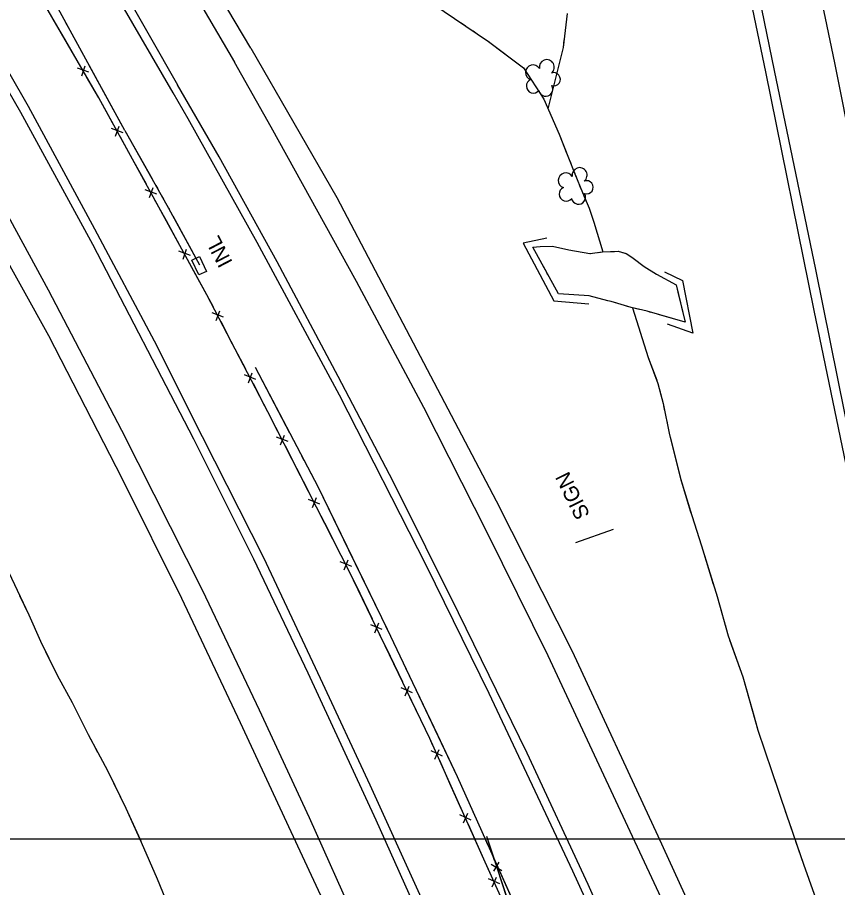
# Model space of a CAD drawing. Extents: x 353423 to 364002, y 127000 to 201942.
# Drawn here: x 361655.3 to 361979.6, y 128980.8 to 129325 of the extents above; entities that cross this region are included whole.
import ezdxf

# ---------------------------------------------------------------- set-up
doc = ezdxf.new("R2010")
doc.units = 0
for name, color, linetype in [('E_DTM_SlopeBottom', 7, 'Continuous'), ('E_DTM_SlopeTop', 7, 'Continuous'), ('E_FEN_Generic', 7, 'Continuous'), ('E_LAND_BrushLine', 7, 'Continuous'), ('E_LAND_TreeLine', 7, 'Continuous'), ('E_STRUCT_WingWall', 7, 'Continuous')]:
    doc.layers.add(name, color=color, linetype=linetype)

msp = doc.modelspace()

# ---------------------------------------------------------------- linework, layer by layer
at = {"layer": 'E_DTM_SlopeBottom'}
for p, q in [((361683.52, 129303.34), (361678.98, 129304.89)), ((361680.71, 129301.9), (361682.01, 129305.8)), ((361697.03, 129279.38), (361692.42, 129281.07)), ((361694.12, 129277.98), (361695.55, 129281.93)), ((361710.37, 129255.1), (361705.77, 129256.79)), ((361707.47, 129253.7), (361708.89, 129257.66)), ((361723.67, 129230.79), (361719.07, 129232.49)), ((361720.76, 129229.4), (361722.19, 129233.35)), ((361736.79, 129206.36), (361732.22, 129208.15)), ((361733.85, 129205.02), (361735.36, 129208.94)), ((361746.66, 129180.46), (361748.17, 129184.38)), ((361749.6, 129181.8), (361745.03, 129183.58)), ((361759.35, 129155.85), (361760.9, 129159.76)), ((361762.3, 129157.16), (361757.75, 129158.99)), ((361774.89, 129132.48), (361770.34, 129134.31)), ((361771.94, 129131.17), (361773.49, 129135.08)), ((361787.48, 129107.81), (361782.93, 129109.63)), ((361784.53, 129106.49), (361786.08, 129110.4)), ((361799.54, 129082.82), (361795.03, 129084.75)), ((361796.56, 129081.58), (361798.2, 129085.45)), ((361811.56, 129057.86), (361807.05, 129059.79)), ((361808.58, 129056.62), (361810.22, 129060.49)), ((361823.39, 129032.76), (361818.94, 129034.82)), ((361820.38, 129031.6), (361822.12, 129035.43)), ((361834.73, 129007.49), (361830.28, 129009.54)), ((361831.72, 129006.32), (361833.46, 129010.15)), ((361842.58, 128990), (361846.84, 128987.48)), ((361845.72, 128990.86), (361843.58, 128987.19)), ((361846.07, 128982.22), (361841.62, 128984.27)), ((361843.07, 128981.05), (361844.8, 128984.88))]:
    msp.add_line(p, q, dxfattribs=at)
for points in [[(361687.49, 129293.14), (361636.83, 129380.31), (361585.94, 129462.48), (361534.53, 129540.67), (361480.74, 129619.24), (361422.34, 129702.6)], [(361673.87, 129316.58), (361669, 129324.96)], [(361679.4, 129307.05), (361673.87, 129316.58)], [(361687.49, 129293.14), (361682.62, 129301.51)], [(362204.61, 127807.4), (362183.91, 127889.57), (362162.21, 127972.03), (362135.31, 128074.29), (362117.23, 128143.84), (362097.81, 128218.81), (362075.51, 128303.93), (362049.99, 128397.31), (362026.3, 128484.96), (362004.52, 128560.48), (361998.85, 128577.99), (361979.91, 128637.99), (361961.78, 128691.09), (361940.13, 128750.32), (361909.61, 128829.25), (361882.73, 128895.26), (361865.25, 128935.3), (361840.31, 128990.83), (361818.4, 129039.68), (361786.48, 129105.96), (361754.35, 129168.94), (361730.24, 129215.18), (361708.22, 129255.44), (361687.49, 129293.14)], [(361692.91, 129283.27), (361687.49, 129293.14)], [(361700.84, 129268.86), (361696.07, 129277.54)], [(361706.26, 129259), (361700.84, 129268.86)], [(361714.16, 129244.57), (361709.41, 129253.26)], [(361719.56, 129234.7), (361714.16, 129244.57)], [(361864.67, 129237.64), (361855.3, 129235.68), (361867.42, 129212.87), (361881.2, 129211.66)], [(361727.45, 129220.27), (361722.7, 129228.95)], [(361911.16, 129224.3), (361918.25, 129220.85), (361922.33, 129200.13), (361912.39, 129203.68)], [(361732.76, 129210.34), (361730.24, 129215.18), (361727.45, 129220.27)], [(361740.36, 129195.76), (361735.79, 129204.54)], [(361745.57, 129185.78), (361740.36, 129195.76)], [(361753.17, 129171.2), (361748.6, 129179.97)], [(361758.31, 129161.18), (361754.35, 129168.94), (361753.17, 129171.2)], [(361765.78, 129146.53), (361761.29, 129155.35)], [(361770.9, 129136.5), (361765.78, 129146.53)], [(361778.37, 129121.85), (361773.87, 129130.67)], [(361783.49, 129111.82), (361778.37, 129121.85)], [(361790.76, 129097.07), (361786.48, 129105.96), (361786.46, 129105.99)], [(361795.64, 129086.93), (361790.76, 129097.07)], [(361802.78, 129072.11), (361798.48, 129081.03)], [(361807.66, 129061.97), (361802.78, 129072.11)], [(361814.79, 129047.15), (361810.5, 129056.07)], [(361819.61, 129036.98), (361818.4, 129039.68), (361814.79, 129047.15)], [(361826.34, 129021.97), (361822.29, 129031)], [(361830.95, 129011.7), (361826.34, 129021.97)], [(361837.68, 128996.7), (361833.63, 129005.73)], [(361840.73, 129001.15), (361867.12, 128921.45)], [(361840.73, 129001.15), (361843.87, 128991.65)], [(361842.29, 128986.43), (361840.31, 128990.83), (361837.68, 128996.7)], [(361845.95, 128985.38), (361849.53, 128974.58)]]:
    msp.add_lwpolyline(points, dxfattribs=at)
msp.add_lwpolyline([(361726.98, 129223.09), (361724.26, 129228.99), (361727.27, 129230.38), (361729.99, 129224.47)], close=True, dxfattribs=at)
at = {"layer": 'E_DTM_SlopeTop'}
for points in [[(361978.48, 129307.03), (361938.07, 129500.9), (361920.01, 129589.3), (361899.44, 129690.14), (361881.21, 129779.34), (361862.54, 129877.8), (361843.33, 129987.94), (361828.53, 130081.63), (361817.52, 130158.71), (361805.56, 130257.48), (361794.34, 130363.06), (361783.52, 130487.48), (361775.19, 130584.98), (361765.97, 130700.85), (361755.64, 130826.83), (361744.53, 130965.28), (361734.5, 131085.4), (361724.97, 131204.46)], [(361951.2, 129303.45), (361929, 129410.45), (361914.16, 129483.88), (361898.79, 129558.31), (361886.21, 129623.21), (361869.75, 129702.92), (361848.14, 129809.21), (361831.67, 129896.38), (361818.56, 129972.87), (361806.25, 130046.79), (361793.34, 130133.84), (361782.36, 130224.24), (361771.17, 130322.5), (361765.11, 130384.99), (361759.23, 130455.9), (361752.3, 130532.28), (361745.85, 130612.97), (361740.22, 130683.54), (361733.24, 130768.13), (361726.51, 130848.42), (361720.51, 130924.54), (361714.18, 131002.94), (361706.55, 131096.01), (361698.08, 131202.07)], [(361701.71, 131202.96), (361710.41, 131099.75), (361718.15, 131001.73), (361725.6, 130912.08), (361731.83, 130832.5), (361740.13, 130729.92), (361747.85, 130638.26), (361755.19, 130548.83), (361763.8, 130450.51), (361773.84, 130337.52), (361783.76, 130245.75), (361795.06, 130153.15), (361806.86, 130072.06), (361818.04, 130001.45), (361830.16, 129930.92), (361844.27, 129852.76), (361857.57, 129783.56), (361872.27, 129708.43), (361889.25, 129627.5), (361902.32, 129562.71), (361920.83, 129470.75), (361933.75, 129405.47), (361954.61, 129303.95)], [(361747.63, 129312.82), (361722.73, 129354.6), (361675.67, 129431.31), (361612.87, 129530.01), (361563.16, 129603.02), (361428.37, 129788.37), (361377.05, 129858.7)], [(361376.99, 129845.82), (361398.83, 129815.11), (361455.73, 129738.06), (361501.71, 129675.72), (361555.45, 129599.93), (361606.25, 129526.41), (361647.01, 129462.73), (361678.24, 129413.04), (361713.86, 129354.01), (361741.1, 129307.24)], [(361377.73, 129803.8), (361449.85, 129706.27), (361507.31, 129627.44), (361568.26, 129539.47), (361612.64, 129472.81), (361654.35, 129407.07), (361695.66, 129338.64), (361718.63, 129298.31)], [(361716.88, 129295.15), (361688.27, 129344.46), (361646.61, 129412.9), (361623.66, 129449), (361583.63, 129510.64), (361533.98, 129583.65), (361486.88, 129649.85), (361454.76, 129693.3), (361400.3, 129767.57), (361377.83, 129798.04)], [(361659.67, 129289.74), (361605.02, 129384.99), (361579.49, 129427.77), (361550.67, 129474.29), (361523.13, 129517.3), (361487.09, 129571.22), (361435.4, 129646.1), (361404.35, 129689.35), (361380.37, 129722.09)], [(361656.56, 129287.32), (361608.41, 129371.14), (361576.09, 129425.27), (361547.15, 129472.13), (361519.99, 129514.54), (361484.17, 129568.27), (361455.88, 129609.57), (361424.06, 129655.52), (361389.26, 129703.63), (361380.74, 129715.66)], [(361747.63, 129312.82), (361781.6, 129253.78), (361814.6, 129190.92), (361844.55, 129133.68), (361874.66, 129074.32), (361908.48, 129001.18), (361946.49, 128918.14)], [(361912.78, 128970.46), (361886.26, 129027.26), (361865.21, 129072.37), (361841.04, 129121.24), (361816, 129170.65), (361789.33, 129220.49), (361755.62, 129281.6), (361741.1, 129307.24)], [(362047.62, 128969.62), (362032.36, 129043.34), (362015.77, 129123.05), (362000.57, 129196.49), (361978.48, 129307.03)], [(362020.19, 128966.76), (362003.89, 129047.05), (361986.71, 129130.15), (361970.31, 129209.09), (361951.2, 129303.45)], [(361954.61, 129303.95), (361970.86, 129225.2), (361988.12, 129139.72), (362010.42, 129032.53), (362024.66, 128963.02)], [(361914.6, 128906.51), (361880.96, 128982.02), (361856.84, 129033.89), (361829.73, 129089.4), (361803.87, 129141.34), (361782.12, 129182.89), (361757.96, 129228.29), (361734.99, 129269.88), (361718.63, 129298.31)], [(361890.21, 128953.79), (361874.92, 128987.28), (361841.84, 129057.57), (361817.09, 129107.97), (361782.7, 129175.48), (361750.13, 129235.94), (361722.75, 129284.85), (361716.88, 129295.15)], [(361830.57, 128932.61), (361797.13, 129007.43), (361770.3, 129065.54), (361748.81, 129110.72), (361725.02, 129158.15), (361685.13, 129235.12), (361656.56, 129287.32)], [(361815.02, 128976.58), (361794.77, 129021.23), (361775.16, 129063.52), (361752.7, 129111.21), (361728.48, 129159.11), (361709.47, 129196.86), (361685.9, 129241.27), (361659.67, 129289.74)], [(361789.69, 128966.2), (361770.78, 129008.39), (361751.01, 129050.97), (361728.53, 129098.18), (361696.54, 129161.63), (361667.5, 129217.08), (361635.65, 129275.59)], [(361627.34, 129271.45), (361667.6, 129199.19), (361696.52, 129142.68), (361720.18, 129095.22), (361743.3, 129046), (361763.46, 129002.94), (361782.23, 128962.41)]]:
    msp.add_lwpolyline(points, dxfattribs=at)
at = {"layer": 'E_FEN_Generic'}
for centre, radius, start, end in [((361864.63, 129305.29), 2.97, 308.0144, 190.9876), ((361859.16, 129303.21), 2.97, 30.3635, 251.5974), ((361867.38, 129300.51), 2.61, 252.7196, 110.6522), ((361859.32, 129297.84), 2.78, 113.3344, 321.1074), ((361864.22, 129296.58), 2.78, 190.0115, 31.0225), ((361872.14, 129260.49), 2.97, 30.3635, 251.5974), ((361877.61, 129262.57), 2.97, 308.0144, 190.9876), ((361880.36, 129257.78), 2.61, 252.7196, 110.6522), ((361872.3, 129255.12), 2.78, 113.3344, 321.1074), ((361877.2, 129253.86), 2.78, 190.0115, 31.0225)]:
    msp.add_arc(centre, radius, start, end, dxfattribs=at)
at = {"layer": 'E_LAND_BrushLine'}
msp.add_line((361890.91, 129122.35), (361875.94, 129117.15), dxfattribs=at)
at = {"layer": 'E_LAND_TreeLine'}
for p in [(360000, 129000), (360500, 129000)]:
    msp.add_line(p, (363500, 129000), dxfattribs=at)
at = {"layer": 'E_STRUCT_WingWall'}
for points in [[(361697.72, 129280.24), (361652.08, 129363.78), (361627.18, 129405.47), (361600.51, 129449.47), (361564.88, 129500), (361534.4, 129546.21), (361504.56, 129589.89), (361475.22, 129631.39), (361451.36, 129665.51), (361428.79, 129695.95)], [(361810.58, 129336.51), (361841.57, 129315.47), (361855.42, 129304.98), (361863.39, 129292.62)], [(361872.67, 129326.54), (361871.04, 129313.09), (361865.05, 129288.85)], [(361675.44, 129321.02), (361674.45, 129322.83)], [(361830.72, 129322.84), (361832.31, 129321.76)], [(361872.1, 129321.84), (361871.87, 129319.92)], [(361835.49, 129319.6), (361837.08, 129318.52)], [(361678.41, 129315.58), (361677.42, 129317.4)], [(361840.26, 129316.36), (361841.57, 129315.47), (361841.84, 129315.26)], [(361871.4, 129316.1), (361871.04, 129313.09), (361865.05, 129288.85)], [(361681.38, 129310.15), (361680.39, 129311.96)], [(361844.91, 129312.94), (361855.42, 129304.98), (361863.39, 129292.62)], [(361697.72, 129280.24), (361683.36, 129306.52)], [(361863.39, 129292.62), (361869.46, 129278.84), (361873.24, 129269.39), (361875.78, 129263.14), (361878.69, 129255.65), (361881.34, 129249.55), (361883.18, 129243.95), (361886.77, 129232.2)], [(361863.39, 129292.62), (361869.46, 129278.84), (361872.61, 129270.96)], [(361697.72, 129280.24), (361715.08, 129249.49), (361727.23, 129227.15)], [(361697.72, 129280.24), (361708.54, 129261.07)], [(361873.83, 129267.95), (361874.44, 129266.44)], [(361875.66, 129263.43), (361875.78, 129263.14), (361876.25, 129261.93)], [(361710.04, 129258.42), (361710.79, 129257.1)], [(361877.42, 129258.92), (361878.01, 129257.41)], [(361712.28, 129254.45), (361713.03, 129253.13)], [(361879.23, 129254.42), (361881.34, 129249.55), (361883.18, 129243.95), (361886.77, 129232.2)], [(361714.52, 129250.49), (361715.08, 129249.49), (361715.26, 129249.16)], [(361716.71, 129246.49), (361727.23, 129227.15)], [(361859.15, 129234.12), (361862.04, 129234.37), (361866.84, 129234.48), (361873.38, 129233.01), (361881.59, 129231.53), (361886.62, 129232.19), (361892.87, 129232.48), (361896.03, 129231.56), (361898.25, 129230.09), (361903.13, 129226.5), (361908.03, 129223.37), (361915.82, 129219.23), (361919.3, 129204.38), (361904.31, 129208.74), (361898.02, 129210.19), (361890.12, 129212.58), (361888.75, 129212.9), (361881.32, 129214.8), (361869.24, 129215.6)], [(361859.15, 129234.12), (361862.04, 129234.37), (361866.84, 129234.48), (361873.38, 129233.01), (361881.59, 129231.53), (361881.94, 129231.57)], [(361869.24, 129215.6), (361859.15, 129234.12)], [(361862.81, 129227.41), (361859.15, 129234.12)], [(361885.1, 129231.99), (361886.62, 129232.19), (361886.68, 129232.19)], [(361889.86, 129232.34), (361891.46, 129232.41)], [(361894.57, 129231.98), (361896.03, 129231.56), (361896.09, 129231.52)], [(361898.73, 129229.73), (361903.13, 129226.5), (361908.03, 129223.37), (361915.82, 129219.23), (361916.5, 129216.3)], [(361863.56, 129226.02), (361863.31, 129226.48)], [(361864.32, 129224.63), (361864.07, 129225.09)], [(361865.08, 129223.24), (361864.83, 129223.7)], [(361869.24, 129215.6), (361865.58, 129222.32)], [(361891.96, 129212.03), (361890.12, 129212.58), (361888.75, 129212.9), (361881.32, 129214.8), (361869.24, 129215.6)], [(361916.5, 129216.3), (361919.3, 129204.38), (361908.87, 129207.42)], [(361896.54, 129210.64), (361895.01, 129211.1)], [(361898.57, 129210.06), (361904.75, 129190.4), (361908.57, 129180.19), (361910.61, 129172.2), (361913.2, 129159.84), (361917.56, 129142.55), (361921.93, 129127.98), (361925.78, 129115.97), (361931.97, 129095.93), (361936.37, 129080.31), (361942.12, 129064.14), (361948.15, 129043.04), (361953.57, 129026.68), (361959.41, 129009.53), (361966.14, 128990.03), (361972.43, 128972.27)], [(361898.57, 129210.06), (361904.75, 129190.4), (361908.1, 129181.44)], [(361901.17, 129209.46), (361899.62, 129209.82)], [(361905.8, 129208.3), (361904.31, 129208.74), (361904.28, 129208.75)], [(361589.77, 129207.58), (361602.77, 129186.68), (361608.74, 129176.5), (361615.86, 129166.29), (361624.11, 129153.27), (361632.88, 129138.9), (361639.79, 129126.43), (361646.82, 129115.09), (361652.91, 129103.2), (361659.72, 129088.6), (361664.41, 129078.2), (361670.99, 129064.79), (361676.95, 129053.91), (361683.24, 129041.25), (361690.86, 129027.07), (361698.19, 129012.15), (361704.26, 128998.69), (361710.49, 128984.19), (361715, 128973.22)], [(361749.24, 129186.65), (361774.02, 129139.41), (361801.45, 129083.01), (361829.18, 129024.73), (361854.96, 128967.08)], [(361749.24, 129186.65), (361762.91, 129160.58)], [(361909.27, 129177.43), (361909.79, 129175.4)], [(361910.79, 129171.34), (361911.22, 129169.29)], [(361912.08, 129165.2), (361912.51, 129163.15)], [(361764.8, 129156.98), (361765.74, 129155.18)], [(361913.4, 129159.07), (361917.56, 129142.55), (361921.39, 129129.77)], [(361767.63, 129151.59), (361768.57, 129149.79)], [(361770.46, 129146.2), (361771.4, 129144.4)], [(361773.29, 129140.8), (361774.02, 129139.41), (361786.21, 129114.35)], [(361921.39, 129129.77), (361921.93, 129127.98), (361925.78, 129115.97), (361930.46, 129100.8)], [(361786.21, 129114.35), (361799.09, 129087.87)], [(361656.1, 129096.36), (361659.72, 129088.6), (361664.41, 129078.2), (361668.28, 129070.32)], [(361931.7, 129096.8), (361931.97, 129095.93), (361932.29, 129094.79)], [(361933.42, 129090.76), (361933.99, 129088.74)], [(361800.86, 129084.22), (361801.45, 129083.01), (361801.74, 129082.39)], [(361935.13, 129084.71), (361935.7, 129082.69)], [(361803.49, 129078.72), (361804.36, 129076.89)], [(361936.95, 129078.7), (361942.12, 129064.14), (361946.22, 129049.8)], [(361668.28, 129070.32), (361670.99, 129064.79), (361676.95, 129053.91), (361681.48, 129044.79)], [(361806.11, 129073.22), (361806.98, 129071.39)], [(361808.72, 129067.72), (361821.38, 129041.14)], [(361946.22, 129049.8), (361948.15, 129043.04), (361953.57, 129026.68), (361955.54, 129020.9)], [(361683.24, 129041.25), (361684.18, 129039.5)], [(361821.38, 129041.14), (361829.18, 129024.73), (361833.78, 129014.44)], [(361686.06, 129036.01), (361686.99, 129034.26)], [(361688.87, 129030.77), (361689.81, 129029.02)], [(361691.63, 129025.5), (361698.19, 129012.15), (361703.89, 128999.5)], [(361956.89, 129016.94), (361957.57, 129014.95)], [(361835.44, 129010.73), (361836.27, 129008.88)], [(361958.92, 129010.99), (361959.41, 129009.53), (361959.59, 129009.01)], [(361837.93, 129005.17), (361838.76, 129003.32)], [(361960.96, 129005.04), (361961.64, 129003.07)], [(361703.89, 128999.5), (361704.26, 128998.69), (361710.49, 128984.19), (361715, 128973.22), (361715.08, 128973.03)], [(361840.41, 128999.61), (361841.24, 128997.76)], [(361963.01, 128999.1), (361966.14, 128990.03), (361972.43, 128972.27), (361973.03, 128970.43)], [(361842.9, 128994.05), (361854.92, 128967.17)]]:
    msp.add_lwpolyline(points, dxfattribs=at)

# ---------------------------------------------------------------- texts
at = {"layer": 'E_DTM_SlopeBottom'}
msp.add_text('INL', height=6, rotation=117.6438, dxfattribs=at).set_placement((361740.53, 129228.12))
at = {"layer": 'E_LAND_BrushLine'}
msp.add_text('SIGN', height=6, rotation=116.3456, dxfattribs=at).set_placement((361881.85, 129128.22))

doc.saveas('drawing.dxf')
